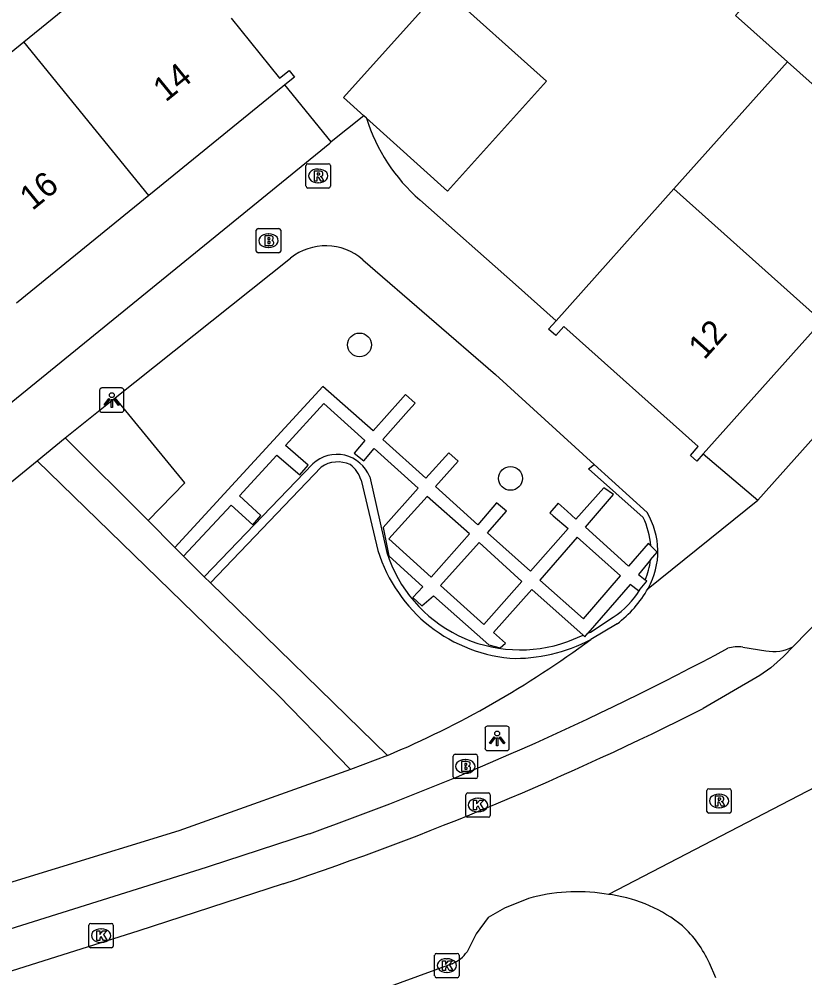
# Model space of a CAD drawing. Extents: x 162532 to 163264, y 381233 to 382042.
# Drawn here: x 162795.03 to 162827.3, y 381932.65 to 381972.01 of the extents above; entities that cross this region are included whole.
import ezdxf

# ---------------------------------------------------------------- set-up
doc = ezdxf.new("R2010")
doc.units = 0
for name, color, linetype in [('IMGEO_Boom', 7, 'Continuous'), ('IMGEO_Brandkraan', 7, 'Continuous'), ('IMGEO_Groenvoorziening', 7, 'Continuous'), ('IMGEO_Haag', 7, 'Continuous'), ('IMGEO_Kolk', 7, 'Continuous'), ('IMGEO_Lichtpunt', 7, 'Continuous'), ('IMGEO_Muur', 7, 'Continuous'), ('IMGEO_Pand', 7, 'Continuous'), ('IMGEO_Pand_nummerreeks', 7, 'Continuous'), ('IMGEO_Rijbaan_lokaal_open', 7, 'Continuous'), ('IMGEO_Rioolput', 7, 'Continuous'), ('IMGEO_Voetpad_gesloten', 7, 'Continuous'), ('IMGEO_Voetpad_halfverhard', 7, 'Continuous'), ('IMGEO_Voetpad_open', 7, 'Continuous')]:
    doc.layers.add(name, color=color, linetype=linetype)

msp = doc.modelspace()

# ---------------------------------------------------------------- linework, layer by layer
at = {"layer": 'IMGEO_Boom'}
for centre in [(162809.01, 381958.638), (162815.211, 381953.158)]:
    msp.add_circle(centre, 0.489, dxfattribs=at)
at = {"layer": 'IMGEO_Brandkraan'}
for p, q in [((162804.772, 381962.492), (162804.772, 381963.344)), ((162804.847, 381963.418), (162805.699, 381963.418)), ((162805.26, 381963.198), (162805.285, 381963.198)), ((162805.773, 381963.344), (162805.773, 381962.492)), ((162805.699, 381962.418), (162804.847, 381962.418)), ((162805.283, 381962.638), (162805.258, 381962.638)), ((162812.933, 381941.829), (162813.785, 381941.829)), ((162812.858, 381940.903), (162812.858, 381941.755)), ((162813.346, 381941.609), (162813.371, 381941.609)), ((162813.859, 381941.755), (162813.859, 381940.903)), ((162813.369, 381941.049), (162813.344, 381941.049)), ((162813.785, 381940.829), (162812.933, 381940.829))]:
    msp.add_line(p, q, dxfattribs=at)
for points in [[(162804.772, 381962.492), (162804.772, 381963.344)], [(162804.847, 381963.418), (162805.699, 381963.418)], [(162805.12, 381963.118), (162805.12, 381962.718), (162805.333, 381962.718)], [(162805.351, 381963.118), (162805.12, 381963.118)], [(162805.773, 381963.344), (162805.773, 381962.492)], [(162805.299, 381963.037), (162805.245, 381963.037), (162805.245, 381962.961)], [(162805.245, 381962.961), (162805.298, 381962.961)], [(162805.307, 381962.885), (162805.245, 381962.885), (162805.245, 381962.804)], [(162805.245, 381962.804), (162805.307, 381962.804)], [(162805.699, 381962.418), (162804.847, 381962.418)], [(162812.933, 381941.829), (162813.785, 381941.829)], [(162812.858, 381940.903), (162812.858, 381941.755)], [(162813.206, 381941.529), (162813.206, 381941.129), (162813.419, 381941.129)], [(162813.437, 381941.529), (162813.206, 381941.529)], [(162813.385, 381941.448), (162813.331, 381941.448), (162813.331, 381941.372)], [(162813.859, 381941.755), (162813.859, 381940.903)], [(162813.331, 381941.372), (162813.384, 381941.372)], [(162813.393, 381941.296), (162813.331, 381941.296), (162813.331, 381941.215)], [(162813.331, 381941.215), (162813.393, 381941.215)], [(162813.785, 381940.829), (162812.933, 381940.829)]]:
    msp.add_lwpolyline(points, dxfattribs=at)
for centre, radius, start, end in [((162804.849, 381963.342), 0.0765, 91.552, 178.448), ((162804.849, 381963.342), 0.0765, 91.552, 178.448), ((162805.355, 381962.973), 0.145, 59.4692, 91.5367), ((162805.38, 381963.02), 0.0922, 285.5137, 58.1501), ((162805.697, 381963.342), 0.0765, 1.552, 88.448), ((162805.697, 381963.342), 0.0765, 1.552, 88.448), ((162805.3, 381962.999), 0.0379, 267.8285, 90.9355), ((162805.308, 381962.844), 0.0404, 269.8759, 90.5077), ((162805.339, 381962.969), 0.251, 268.6676, 293.5347), ((162805.385, 381962.828), 0.105, 301.3115, 78.989), ((162804.849, 381962.494), 0.0765, 181.552, 268.448), ((162804.849, 381962.494), 0.0765, 181.552, 268.448), ((162805.697, 381962.494), 0.0765, 271.552, 358.448), ((162805.697, 381962.494), 0.0765, 271.552, 358.448), ((162812.935, 381941.753), 0.0765, 91.552, 178.448), ((162812.935, 381941.753), 0.0765, 91.552, 178.448), ((162813.783, 381941.753), 0.0765, 1.552, 88.448), ((162813.783, 381941.753), 0.0765, 1.552, 88.448), ((162813.386, 381941.41), 0.0379, 267.8285, 90.9355), ((162813.441, 381941.384), 0.145, 59.4692, 91.5367), ((162813.466, 381941.431), 0.0922, 285.5137, 58.1501), ((162813.394, 381941.255), 0.0404, 269.8759, 90.5077), ((162813.425, 381941.38), 0.251, 268.6676, 293.5347), ((162813.471, 381941.239), 0.105, 301.3115, 78.989), ((162812.935, 381940.905), 0.0765, 181.552, 268.448), ((162812.935, 381940.905), 0.0765, 181.552, 268.448), ((162813.783, 381940.905), 0.0765, 271.552, 358.448), ((162813.783, 381940.905), 0.0765, 271.552, 358.448)]:
    msp.add_arc(centre, radius, start, end, dxfattribs=at)
for centre, major_axis, ratio, start_param, end_param in [((162805.259, 381962.918), (-0.387, 0.002), 0.722429, 4.712389, 7.853982), ((162805.284, 381962.918), (-0.39, 0.002), 0.717154, 1.570796, 4.712389), ((162813.345, 381941.329), (-0.387, 0.002), 0.722429, 4.712389, 7.853982), ((162813.37, 381941.329), (-0.39, 0.002), 0.717154, 1.570796, 4.712389)]:
    msp.add_ellipse(centre, major_axis=major_axis, ratio=ratio, start_param=start_param, end_param=end_param, dxfattribs=at)
at = {"layer": 'IMGEO_Groenvoorziening'}
msp.add_lwpolyline([(162800.328, 381951.424), (162801.843, 381952.976), (162798.977, 381956.468)], dxfattribs=at)
at = {"layer": 'IMGEO_Haag'}
for points in [[(162802.632, 381949.121), (162807.1, 381953.755)], [(162820.664, 381951.556), (162818.41, 381953.551), (162818.651, 381953.732)], [(162802.887, 381948.865), (162807.435, 381953.621)], [(162809.074, 381953.081), (162809.703, 381950.429)], [(162809.428, 381953.219), (162810.131, 381950.115)], [(162818.384, 381946.795), (162818.502, 381946.844), (162819.426, 381947.454)], [(162817.56, 381946.456), (162818.191, 381946.716)]]:
    msp.add_lwpolyline(points, dxfattribs=at)
for centre, radius, start, end in [((162808.082, 381952.697), 1.444, 21.2016, 132.8667), ((162808.121, 381952.61), 1.222, 65.422, 124.153), ((162807.936, 381952.765), 1.181, 15.5396, 54.0831), ((162817.506, 381950.106), 3.475, 4.5761, 24.6657), ((162815.789, 381952.037), 6.295, 194.7961, 264.4851), ((162815.609, 381951.866), 5.751, 197.7245, 289.8323), ((162818.231, 381950.137), 2.755, 335.5199, 353.1486), ((162817.501, 381950.422), 3.538, 302.9717, 329.152), ((162815.398, 381952.382), 6.615, 268.15, 298.0406)]:
    msp.add_arc(centre, radius, start, end, dxfattribs=at)
at = {"layer": 'IMGEO_Kolk'}
for p, q in [((162813.453, 381940.243), (162814.305, 381940.243)), ((162813.378, 381939.317), (162813.378, 381940.169)), ((162813.866, 381940.023), (162813.891, 381940.023)), ((162814.379, 381940.169), (162814.379, 381939.317)), ((162813.889, 381939.463), (162813.864, 381939.463)), ((162814.305, 381939.243), (162813.453, 381939.243)), ((162797.899, 381933.955), (162797.899, 381934.807)), ((162797.974, 381934.881), (162798.826, 381934.881)), ((162798.9, 381934.807), (162798.9, 381933.955)), ((162798.387, 381934.661), (162798.412, 381934.661)), ((162798.41, 381934.101), (162798.385, 381934.101)), ((162798.826, 381933.881), (162797.974, 381933.881)), ((162812.097, 381932.726), (162812.097, 381933.578)), ((162812.172, 381933.652), (162813.024, 381933.652)), ((162813.098, 381933.578), (162813.098, 381932.726)), ((162812.585, 381933.432), (162812.61, 381933.432)), ((162812.608, 381932.872), (162812.583, 381932.872)), ((162813.024, 381932.652), (162812.172, 381932.652))]:
    msp.add_line(p, q, dxfattribs=at)
for points in [[(162813.453, 381940.243), (162814.305, 381940.243)], [(162813.378, 381939.317), (162813.378, 381940.169)], [(162813.699, 381939.943), (162813.822, 381939.943), (162813.822, 381939.792), (162813.952, 381939.943), (162814.116, 381939.943), (162813.97, 381939.792), (162814.123, 381939.543), (162813.971, 381939.543), (162813.886, 381939.707), (162813.822, 381939.64), (162813.822, 381939.543), (162813.699, 381939.543), (162813.699, 381939.943)], [(162814.379, 381940.169), (162814.379, 381939.317)], [(162814.305, 381939.243), (162813.453, 381939.243)], [(162797.899, 381933.955), (162797.899, 381934.807)], [(162797.974, 381934.881), (162798.826, 381934.881)], [(162798.9, 381934.807), (162798.9, 381933.955)], [(162798.22, 381934.581), (162798.343, 381934.581), (162798.343, 381934.43), (162798.473, 381934.581), (162798.637, 381934.581), (162798.491, 381934.43), (162798.644, 381934.181), (162798.492, 381934.181), (162798.407, 381934.345), (162798.343, 381934.278), (162798.343, 381934.181), (162798.22, 381934.181), (162798.22, 381934.581)], [(162798.826, 381933.881), (162797.974, 381933.881)], [(162812.097, 381932.726), (162812.097, 381933.578)], [(162812.172, 381933.652), (162813.024, 381933.652)], [(162813.098, 381933.578), (162813.098, 381932.726)], [(162812.418, 381933.352), (162812.541, 381933.352), (162812.541, 381933.201), (162812.671, 381933.352), (162812.835, 381933.352), (162812.689, 381933.201), (162812.842, 381932.952), (162812.69, 381932.952), (162812.605, 381933.116), (162812.541, 381933.049), (162812.541, 381932.952), (162812.418, 381932.952), (162812.418, 381933.352)], [(162813.024, 381932.652), (162812.172, 381932.652)]]:
    msp.add_lwpolyline(points, dxfattribs=at)
for centre, start, end in [((162813.455, 381940.167), 91.552, 178.448), ((162813.455, 381940.167), 91.552, 178.448), ((162814.303, 381940.167), 1.552, 88.448), ((162814.303, 381940.167), 1.552, 88.448), ((162813.455, 381939.319), 181.552, 268.448), ((162813.455, 381939.319), 181.552, 268.448), ((162814.303, 381939.319), 271.552, 358.448), ((162814.303, 381939.319), 271.552, 358.448), ((162797.976, 381934.805), 91.552, 178.448), ((162797.976, 381934.805), 91.552, 178.448), ((162798.824, 381934.805), 1.552, 88.448), ((162798.824, 381934.805), 1.552, 88.448), ((162797.976, 381933.957), 181.552, 268.448), ((162797.976, 381933.957), 181.552, 268.448), ((162798.824, 381933.957), 271.552, 358.448), ((162798.824, 381933.957), 271.552, 358.448), ((162812.174, 381933.576), 91.552, 178.448), ((162812.174, 381933.576), 91.552, 178.448), ((162813.022, 381933.576), 1.552, 88.448), ((162813.022, 381933.576), 1.552, 88.448), ((162812.174, 381932.728), 181.552, 268.448), ((162812.174, 381932.728), 181.552, 268.448), ((162813.022, 381932.728), 271.552, 358.448), ((162813.022, 381932.728), 271.552, 358.448)]:
    msp.add_arc(centre, 0.0765, start, end, dxfattribs=at)
for centre, major_axis, ratio, start_param, end_param in [((162813.865, 381939.743), (-0.387, 0.002), 0.722429, 4.712389, 7.853982), ((162813.89, 381939.743), (-0.39, 0.002), 0.717154, 1.570796, 4.712389), ((162798.386, 381934.381), (-0.387, 0.002), 0.722429, 4.712389, 7.853982), ((162798.411, 381934.381), (-0.39, 0.002), 0.717154, 1.570796, 4.712389), ((162812.584, 381933.152), (-0.387, 0.002), 0.722429, 4.712389, 7.853982), ((162812.609, 381933.152), (-0.39, 0.002), 0.717154, 1.570796, 4.712389)]:
    msp.add_ellipse(centre, major_axis=major_axis, ratio=ratio, start_param=start_param, end_param=end_param, dxfattribs=at)
at = {"layer": 'IMGEO_Lichtpunt'}
for p, q in [((162798.338, 381956.774), (162798.338, 381955.967)), ((162798.338, 381956.774), (162798.338, 381955.967)), ((162799.24, 381956.869), (162798.432, 381956.869)), ((162799.24, 381956.869), (162798.432, 381956.869)), ((162799.334, 381955.967), (162799.334, 381956.774)), ((162799.334, 381955.967), (162799.334, 381956.774)), ((162798.432, 381955.873), (162799.24, 381955.873)), ((162798.432, 381955.873), (162799.24, 381955.873)), ((162814.165, 381942.884), (162814.165, 381942.077)), ((162814.165, 381942.884), (162814.165, 381942.077)), ((162815.067, 381942.979), (162814.259, 381942.979)), ((162815.067, 381942.979), (162814.259, 381942.979)), ((162815.161, 381942.077), (162815.161, 381942.884)), ((162815.161, 381942.077), (162815.161, 381942.884)), ((162814.259, 381941.983), (162815.067, 381941.983)), ((162814.259, 381941.983), (162815.067, 381941.983))]:
    msp.add_line(p, q, dxfattribs=at)
for points in [[(162798.712, 381956.438), (162798.751, 381956.41), (162798.563, 381956.148), (162798.525, 381956.175), (162798.712, 381956.438)], [(162798.814, 381956.39), (162798.861, 381956.39), (162798.861, 381956.068), (162798.814, 381956.068), (162798.814, 381956.39)], [(162798.924, 381956.41), (162798.962, 381956.437), (162799.149, 381956.175), (162799.11, 381956.147), (162798.924, 381956.41)], [(162814.539, 381942.548), (162814.578, 381942.52), (162814.39, 381942.258), (162814.352, 381942.285), (162814.539, 381942.548)], [(162814.641, 381942.5), (162814.688, 381942.5), (162814.688, 381942.178), (162814.641, 381942.178), (162814.641, 381942.5)], [(162814.751, 381942.52), (162814.789, 381942.547), (162814.976, 381942.285), (162814.937, 381942.257), (162814.751, 381942.52)]]:
    msp.add_lwpolyline(points, dxfattribs=at)
for centre in [(162798.837, 381956.572), (162814.664, 381942.682)]:
    msp.add_circle(centre, 0.0994, dxfattribs=at)
for centre, start, end in [((162798.432, 381956.774), 90, 180), ((162798.432, 381956.774), 90, 180), ((162799.24, 381956.774), 0, 90), ((162799.24, 381956.774), 0, 90), ((162798.432, 381955.967), 180, 270), ((162798.432, 381955.967), 180, 270), ((162799.24, 381955.967), 270, 0), ((162799.24, 381955.967), 270, 360), ((162814.259, 381942.884), 90, 180), ((162814.259, 381942.884), 90, 180), ((162815.067, 381942.884), 0, 90), ((162815.067, 381942.884), 0, 90), ((162814.259, 381942.077), 180, 270), ((162814.259, 381942.077), 180, 270), ((162815.067, 381942.077), 270, 0), ((162815.067, 381942.077), 270, 360)]:
    msp.add_arc(centre, 0.0946, start, end, dxfattribs=at)
at = {"layer": 'IMGEO_Muur'}
msp.add_lwpolyline([(162815.418, 381961.112), (162817.087, 381959.633)], dxfattribs=at)
at = {"layer": 'IMGEO_Pand'}
for points in [[(162795.223, 381971.077), (162800.829, 381975.636), (162801.077, 381975.33)], [(162826.583, 381970.266), (162824.454, 381972.169), (162826.787, 381974.781), (162828.917, 381972.879), (162831.246, 381975.487)], [(162809.19, 381968.046), (162808.348, 381968.804), (162812.409, 381973.316)], [(162812.409, 381973.316), (162816.688, 381969.465), (162812.627, 381964.953), (162809.3, 381967.947)], [(162803.737, 381972.06), (162805.731, 381969.592), (162806.118, 381969.906), (162806.338, 381969.636), (162805.95, 381969.321)], [(162789.793, 381966.66), (162795.223, 381971.077)], [(162800.354, 381964.769), (162795.223, 381971.077)], [(162821.921, 381965.045), (162826.583, 381970.266)], [(162826.583, 381970.266), (162832.664, 381964.837)], [(162805.95, 381969.321), (162805.861, 381969.248), (162800.354, 381964.769)], [(162809.3, 381967.947), (162809.19, 381968.046)], [(162817.087, 381959.633), (162821.921, 381965.045)], [(162821.921, 381965.045), (162828.001, 381959.617)], [(162800.354, 381964.769), (162794.924, 381960.353)], [(162823.127, 381954.159), (162822.867, 381953.868), (162822.603, 381954.103), (162822.922, 381954.46), (162817.4, 381959.391), (162817.07, 381959.022), (162816.775, 381959.284), (162817.087, 381959.633)], [(162828.001, 381959.617), (162823.127, 381954.159)]]:
    msp.add_lwpolyline(points, dxfattribs=at)
at = {"layer": 'IMGEO_Rijbaan_lokaal_open'}
for points in [[(162829.368, 381948.852), (162826.812, 381946.245)], [(162826.812, 381946.245), (162826.42, 381945.847), (162825.906, 381945.384), (162825.456, 381945.057), (162823.124, 381943.711)], [(162827.754, 381940.487), (162819.24, 381936.076)], [(162805.869, 381936.502), (162799.906, 381934.565), (162784.843, 381929.82)], [(162819.24, 381936.076), (162819.061, 381936.103)], [(162819.397, 381936.052), (162819.24, 381936.076)], [(162815.956, 381935.904), (162814.959, 381935.51), (162814.29, 381935.125), (162813.8, 381934.457), (162813.429, 381933.721)], [(162812.821, 381933.229), (162804.99, 381930.367)], [(162823.651, 381932.645), (162823.38, 381933.249)]]:
    msp.add_lwpolyline(points, dxfattribs=at)
for centre, radius, start, end in [((162764.947, 382058.706), 128.873, 288.51412, 296.83544), ((162817.965, 381928.885), 7.301, 81.3638, 105.9704), ((162818.496, 381930.128), 5.992, 50.9286, 81.3536), ((162819.181, 381931.379), 4.597, 24.0096, 47.7285), ((162812.252, 381934.554), 1.442, 293.2456, 324.7147)]:
    msp.add_arc(centre, radius, start, end, dxfattribs=at)
at = {"layer": 'IMGEO_Rioolput'}
for p, q in [((162806.813, 381965.152), (162806.813, 381966.004)), ((162806.888, 381966.078), (162807.74, 381966.078)), ((162807.301, 381965.858), (162807.326, 381965.858)), ((162807.814, 381966.004), (162807.814, 381965.152)), ((162807.74, 381965.078), (162806.888, 381965.078)), ((162807.324, 381965.298), (162807.299, 381965.298)), ((162823.279, 381939.485), (162823.279, 381940.337)), ((162823.354, 381940.411), (162824.206, 381940.411)), ((162824.28, 381940.337), (162824.28, 381939.485)), ((162823.767, 381940.191), (162823.792, 381940.191)), ((162823.79, 381939.631), (162823.765, 381939.631)), ((162824.206, 381939.411), (162823.354, 381939.411))]:
    msp.add_line(p, q, dxfattribs=at)
for points in [[(162806.813, 381965.152), (162806.813, 381966.004)], [(162806.888, 381966.078), (162807.74, 381966.078)], [(162807.814, 381966.004), (162807.814, 381965.152)], [(162807.402, 381965.776), (162807.15, 381965.778), (162807.15, 381965.378)], [(162807.15, 381965.378), (162807.274, 381965.378), (162807.274, 381965.54), (162807.285, 381965.54)], [(162807.328, 381965.697), (162807.274, 381965.697), (162807.274, 381965.616)], [(162807.274, 381965.616), (162807.326, 381965.616)], [(162807.332, 381965.511), (162807.403, 381965.378), (162807.543, 381965.378), (162807.478, 381965.504)], [(162807.74, 381965.078), (162806.888, 381965.078)], [(162823.279, 381939.485), (162823.279, 381940.337)], [(162823.354, 381940.411), (162824.206, 381940.411)], [(162824.28, 381940.337), (162824.28, 381939.485)], [(162823.868, 381940.109), (162823.616, 381940.111), (162823.616, 381939.711)], [(162823.616, 381939.711), (162823.74, 381939.711), (162823.74, 381939.873), (162823.751, 381939.873)], [(162823.794, 381940.03), (162823.74, 381940.03), (162823.74, 381939.949)], [(162823.74, 381939.949), (162823.792, 381939.949)], [(162823.798, 381939.844), (162823.869, 381939.711), (162824.009, 381939.711), (162823.944, 381939.837)], [(162824.206, 381939.411), (162823.354, 381939.411)]]:
    msp.add_lwpolyline(points, dxfattribs=at)
for centre, radius, start, end in [((162806.89, 381966.002), 0.0765, 91.552, 178.448), ((162806.89, 381966.002), 0.0765, 91.552, 178.448), ((162807.738, 381966.002), 0.0765, 1.552, 88.448), ((162807.738, 381966.002), 0.0765, 1.552, 88.448), ((162807.284, 381965.487), 0.0533, 26.0293, 88.6989), ((162807.31, 381965.805), 0.19, 274.7715, 282.9687), ((162807.334, 381965.601), 0.0964, 77.0061, 93.1865), ((162807.348, 381965.658), 0.0378, 276.6634, 79.6772), ((162807.401, 381965.666), 0.109, 350.3612, 89.416), ((162807.399, 381965.666), 0.112, 277.5842, 350.9817), ((162807.383, 381965.451), 0.108, 29.5134, 73.7905), ((162806.89, 381965.154), 0.0765, 181.552, 268.448), ((162806.89, 381965.154), 0.0765, 181.552, 268.448), ((162807.738, 381965.154), 0.0765, 271.552, 358.448), ((162807.738, 381965.154), 0.0765, 271.552, 358.448), ((162823.356, 381940.335), 0.0765, 91.552, 178.448), ((162823.356, 381940.335), 0.0765, 91.552, 178.448), ((162824.204, 381940.335), 0.0765, 1.552, 88.448), ((162824.204, 381940.335), 0.0765, 1.552, 88.448), ((162823.75, 381939.82), 0.0533, 26.0293, 88.6989), ((162823.776, 381940.138), 0.19, 274.7715, 282.9687), ((162823.8, 381939.934), 0.0964, 77.0061, 93.1865), ((162823.814, 381939.991), 0.0378, 276.6634, 79.6772), ((162823.867, 381939.999), 0.109, 350.3612, 89.416), ((162823.865, 381939.999), 0.112, 277.5842, 350.9817), ((162823.849, 381939.784), 0.108, 29.5134, 73.7905), ((162823.356, 381939.487), 0.0765, 181.552, 268.448), ((162823.356, 381939.487), 0.0765, 181.552, 268.448), ((162824.204, 381939.487), 0.0765, 271.552, 358.448), ((162824.204, 381939.487), 0.0765, 271.552, 358.448)]:
    msp.add_arc(centre, radius, start, end, dxfattribs=at)
for centre, major_axis, ratio, start_param, end_param in [((162807.3, 381965.578), (-0.387, 0.002), 0.722429, 4.712389, 7.853982), ((162807.325, 381965.578), (-0.39, 0.002), 0.717154, 1.570796, 4.712389), ((162823.766, 381939.911), (-0.387, 0.002), 0.722429, 4.712389, 7.853982), ((162823.791, 381939.911), (-0.39, 0.002), 0.717154, 1.570796, 4.712389)]:
    msp.add_ellipse(centre, major_axis=major_axis, ratio=ratio, start_param=start_param, end_param=end_param, dxfattribs=at)
at = {"layer": 'IMGEO_Voetpad_gesloten'}
for points in [[(162825.375, 381952.267), (162855.09, 381985.538)], [(162820.866, 381948.641), (162825.375, 381952.267)], [(162819.586, 381947.183), (162818.507, 381946.544)], [(162824.754, 381946.225), (162825.695, 381946.076)], [(162810.161, 381941.78), (162808.646, 381941.198)], [(162808.646, 381941.198), (162801.594, 381938.69), (162786.343, 381934.002)], [(162777.302, 381929.232), (162788.5, 381932.732), (162802.73, 381937.196), (162802.857, 381937.237), (162806.954, 381938.568)]]:
    msp.add_lwpolyline(points, dxfattribs=at)
for centre, radius, start, end in [((162816.62, 381951.077), 4.895, 307.2896, 330.1496), ((162794.553, 381978.815), 40.19, 292.8517, 306.5848), ((162765.071, 382056.246), 124.91, 289.59141, 298.2184), ((162824.535, 381944.868), 1.374, 80.8423, 107.067), ((162826.011, 381947.764), 1.717, 259.399, 297.808)]:
    msp.add_arc(centre, radius, start, end, dxfattribs=at)
at = {"layer": 'IMGEO_Voetpad_halfverhard'}
for points in [[(162820.97, 381950.383), (162820.866, 381950.484), (162820.052, 381949.557), (162818.288, 381951.15), (162819.437, 381952.493), (162819.047, 381952.773), (162817.897, 381951.489), (162817.534, 381951.808), (162817.163, 381952.134), (162816.825, 381951.748), (162816.968, 381951.624), (162817.578, 381951.096), (162816.028, 381949.344), (162814.267, 381950.918), (162815.045, 381951.811), (162814.641, 381952.158), (162813.865, 381951.248), (162812.127, 381952.82), (162813.061, 381953.869), (162812.68, 381954.208), (162811.74, 381953.16), (162809.967, 381954.76), (162811.029, 381955.948), (162811.297, 381956.247), (162810.9, 381956.601), (162810.695, 381956.37), (162809.574, 381955.105), (162807.506, 381956.926), (162801.432, 381950.32)], [(162801.787, 381949.965), (162803.739, 381952.061), (162804.629, 381951.245), (162804.957, 381951.631), (162804.084, 381952.446), (162805.618, 381954.113), (162806.562, 381953.306), (162806.898, 381953.706), (162805.968, 381954.509), (162807.551, 381956.227), (162809.235, 381954.712), (162808.786, 381954.189), (162809.192, 381953.882), (162809.606, 381954.382), (162811.422, 381952.758), (162809.977, 381951.141), (162810.213, 381949.971), (162811.612, 381948.703), (162811.206, 381948.269), (162811.575, 381947.924), (162812.047, 381948.334), (162814.326, 381946.317), (162814.793, 381946.204), (162815.006, 381946.391), (162814.513, 381946.823), (162816.088, 381948.589), (162818.191, 381946.716)], [(162811.956, 381949.096), (162813.53, 381950.885), (162811.786, 381952.41), (162810.219, 381950.675), (162811.956, 381949.096)], [(162813.919, 381950.522), (162812.342, 381948.763), (162814.116, 381947.152), (162815.674, 381948.928), (162813.919, 381950.522)], [(162816.411, 381948.984), (162818.204, 381947.384), (162819.729, 381949.159), (162817.955, 381950.75), (162816.411, 381948.984)], [(162820.966, 381949.808), (162821.235, 381950.124), (162820.97, 381950.383)], [(162820.966, 381949.808), (162820.463, 381949.215), (162820.738, 381948.995)], [(162820.538, 381948.608), (162820.816, 381948.933), (162820.738, 381948.995)], [(162820.538, 381948.608), (162820.474, 381948.533), (162820.131, 381948.806), (162818.384, 381946.795)], [(162818.191, 381946.716), (162818.261, 381946.654), (162818.384, 381946.795)]]:
    msp.add_lwpolyline(points, dxfattribs=at)
at = {"layer": 'IMGEO_Voetpad_open'}
for points in [[(162807.848, 381966.972), (162805.95, 381969.321)], [(162809.19, 381968.046), (162807.848, 381966.972)], [(162768.666, 381935.102), (162769.457, 381935.743), (162807.789, 381966.925), (162807.848, 381966.972)], [(162811.486, 381964.593), (162815.418, 381961.112), (162817.087, 381959.633)], [(162798.977, 381956.468), (162806.17, 381962.203)], [(162809.153, 381962.137), (162814.598, 381957.423), (162818.651, 381953.732)], [(162796.926, 381954.826), (162798.43, 381956.032), (162798.977, 381956.468)], [(162795.773, 381953.883), (162796.926, 381954.826)], [(162796.926, 381954.826), (162800.328, 381951.424)], [(162823.127, 381954.159), (162825.375, 381952.267)], [(162786.142, 381946.013), (162795.773, 381953.883)], [(162795.773, 381953.883), (162805.699, 381944.222), (162808.646, 381941.198)], [(162818.651, 381953.732), (162820.819, 381951.76)], [(162800.328, 381951.424), (162801.432, 381950.32)], [(162801.432, 381950.32), (162801.787, 381949.965)], [(162801.787, 381949.965), (162802.632, 381949.121)], [(162802.632, 381949.121), (162802.887, 381948.865)], [(162802.887, 381948.865), (162810.161, 381941.78)]]:
    msp.add_lwpolyline(points, dxfattribs=at)
for centre, radius, start, end in [((162816.359, 381970.159), 7.398, 197.3952, 228.7941), ((162807.622, 381960.367), 2.34, 49.1313, 128.3338), ((162818.154, 381950.16), 3.109, 330.7512, 30.9754)]:
    msp.add_arc(centre, radius, start, end, dxfattribs=at)

# ---------------------------------------------------------------- texts
at = {"layer": 'IMGEO_Pand_nummerreeks'}
for s, rotation, p in [('14', 39.1216, (162801.05, 381968.584)), ('16', 39.1219, (162795.572, 381964.128)), ('12', 48.231, (162823.171, 381957.992))]:
    msp.add_text(s, height=1, rotation=rotation, dxfattribs=at).set_placement(p)

doc.saveas('drawing.dxf')
